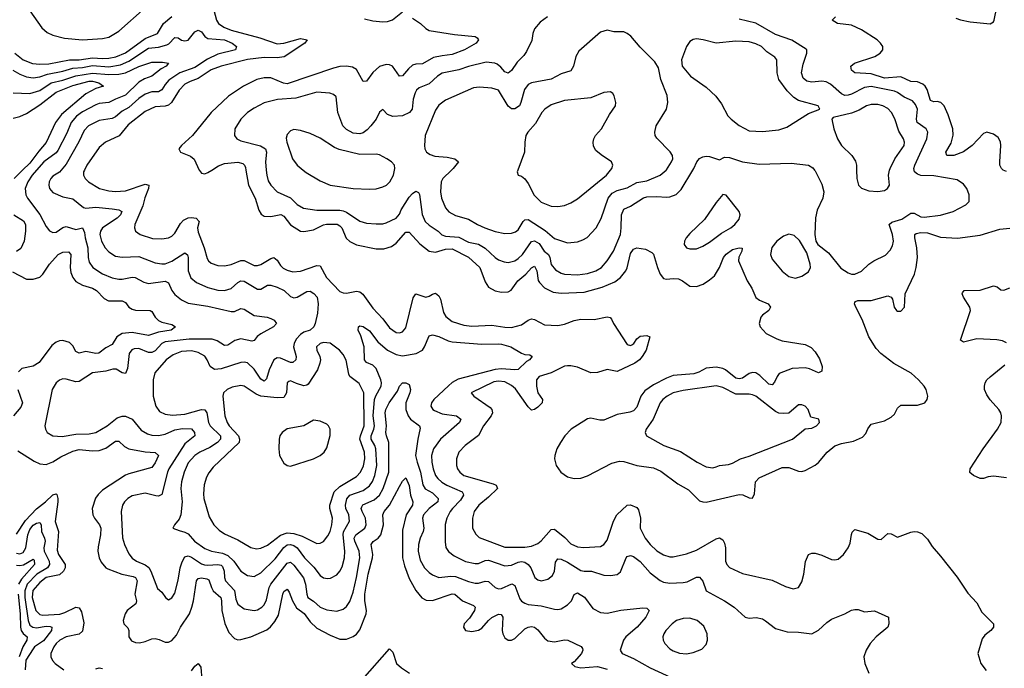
# Model space of a CAD drawing. Header units: inches. Extents: x 1834610 to 2027685, y 642842 to 774116.
# Tile 521 of 632: x 1972289 to 1978256, y 716980 to 720913. Entities that reach past the tile are written whole.
import ezdxf

# ---------------------------------------------------------------- set-up
doc = ezdxf.new("R2010")
doc.units = ezdxf.units.IN
doc.header["$MEASUREMENT"] = 0
doc.layers.add('B9771', color=7, linetype='Continuous')
doc.layers.add('B9772', color=7, linetype='Continuous')

msp = doc.modelspace()

# ---------------------------------------------------------------- linework, layer by layer
at = {"layer": 'B9771', "color": 5}
for points, elevation in [([(1972306.5, 720000), (1972254.9, 719950)], 320), ([(1972391.4, 720000), (1972364.8, 719970), (1972337.7, 719930), (1972321.9, 719890), (1972326.4, 719850), (1972335.8, 719830), (1972411.8, 719731.8), (1972450, 719658), (1972470, 719632.9), (1972490, 719622.4), (1972510, 719624.5), (1972550, 719653.4), (1972570, 719659), (1972630, 719640.5), (1972670.3, 719650), (1972682.5, 719622.6), (1972686, 719590), (1972701.3, 719530), (1972704, 719470), (1972710, 719443.1), (1972733, 719410), (1972790, 719371.5), (1972850, 719346.9), (1972890, 719339.8), (1972910, 719339.8), (1972970, 719351.9), (1972989, 719349), (1973040.6, 719320.6), (1973070, 719312.7), (1973170, 719328.2), (1973190, 719317.7), (1973211, 719271), (1973230, 719245.8), (1973270, 719213.4), (1973310, 719193.6), (1973430, 719175.3), (1973570, 719142.9), (1973590, 719144.4), (1973630, 719162), (1973650, 719157.1), (1973710, 719119.3), (1973788.9, 719108.9), (1973810, 719100.3), (1973830.5, 719090), (1973844.9, 719070), (1973828, 719050), (1973750, 719007.8), (1973728.9, 718991.1), (1973710, 718966.9), (1973696.8, 718963.2), (1973630, 718977.9), (1973593.3, 718966.7), (1973550, 718938.7), (1973530, 718936.8), (1973486.4, 718966.4), (1973456.1, 718976), (1973315.7, 718975.7), (1973170, 718958.7), (1973149.5, 718950), (1973110, 718905.6), (1973090, 718894.3), (1973070, 718895), (1973010, 718918.1), (1972982.5, 718917.4), (1972968.2, 718911.8), (1972952, 718888), (1972942, 718798), (1972930, 718767.3), (1972910, 718772.1), (1972874.1, 718794.1), (1972853.9, 718793.9), (1972810, 718781.6), (1972730, 718770.7), (1972650, 718718.8), (1972630, 718716.1), (1972570, 718734), (1972550, 718735.4), (1972530, 718727.8), (1972510.4, 718710), (1972485.7, 718670), (1972441.3, 718450), (1972444.4, 718430), (1972455.5, 718410), (1972489.2, 718389.2), (1972545.5, 718385.5), (1972630, 718399.4), (1972710, 718400.8), (1972749.5, 718410), (1972819.2, 718450), (1972880.4, 718499.6), (1972910, 718508.8), (1972930, 718508.1), (1972970, 718490.2), (1973024.4, 718424.4), (1973062.6, 718402.6), (1973090, 718393.5), (1973130, 718392.5), (1973170, 718398.7), (1973230, 718425.2), (1973274.8, 718434.8), (1973330, 718431.6), (1973348.2, 718410), (1973350.2, 718390), (1973290, 718340.2), (1973193.3, 718190), (1973184.4, 718170), (1973150, 718034.3), (1973130, 718024.6), (1973114.4, 718025.6), (1973050, 718041.8), (1972970, 718026.6), (1972944.6, 718010), (1972924.9, 717990), (1972912.8, 717970), (1972903.6, 717930), (1972911.1, 717771.1), (1972923.6, 717730), (1972950, 717674.9), (1972970, 717648.4), (1972997.3, 717630), (1973050, 717606.8), (1973070.9, 717590.9), (1973083.6, 717570), (1973123.6, 717463.6), (1973150, 717441.6), (1973173, 717410), (1973190, 717394.9), (1973210, 717406.7), (1973230, 717436.3), (1973250, 717514), (1973261.7, 717590), (1973273.3, 717626.6), (1973290, 717655.8), (1973310, 717661.6), (1973330, 717653.8), (1973390, 717614.5), (1973408.3, 717608.3), (1973430, 717605.1), (1973490, 717610.1), (1973510, 717604.6), (1973517.5, 717597.5), (1973528.8, 717570), (1973529.6, 717530), (1973535.4, 717510), (1973591.6, 717451.6), (1973598.6, 717398.6), (1973610, 717368.9), (1973650, 717340.2), (1973710, 717330.2), (1973730, 717334.7), (1973756.4, 717350), (1973770, 717364.4), (1973785.2, 717394.8), (1973801.4, 717470), (1973811.2, 717490), (1973910, 717617.9), (1973930, 717622.8), (1973950, 717605.7), (1974008.4, 717528.4), (1974021.2, 717490), (1974028.2, 717430), (1974036.2, 717410), (1974070, 717387.5), (1974110, 717351), (1974150, 717335.3), (1974210, 717326.5), (1974250, 717338.6), (1974270, 717353.8), (1974290, 717385.7), (1974310, 717442), (1974330.3, 717530), (1974350.7, 717650), (1974347.1, 717690), (1974321, 717750), (1974316.7, 717770), (1974326.6, 717790), (1974379.9, 717830), (1974388.7, 717850), (1974385.4, 717890), (1974365.1, 717930), (1974359.3, 717950), (1974361.6, 717958.4), (1974368.5, 717971.5), (1974437.6, 718002.4), (1974469.9, 718030.1), (1974491.5, 718070), (1974525.5, 718170), (1974526, 718350), (1974511.1, 718390), (1974508.8, 718408.8), (1974512.2, 718450), (1974504.8, 718530), (1974507.3, 718550), (1974527.7, 718590), (1974579.6, 718660.4), (1974590, 718690.6), (1974610, 718710.4), (1974630, 718710.5), (1974650, 718701), (1974657.6, 718670), (1974654.3, 718650), (1974629.4, 718590.6), (1974628.6, 718548.6), (1974643.3, 718510), (1974656.6, 718490), (1974712.8, 718450), (1974716.8, 718436.8), (1974701.2, 718370), (1974687.7, 718270), (1974697, 718230), (1974719.1, 718170), (1974732.9, 718092.9), (1974747.3, 718067.3), (1974790, 718043.9), (1974825.9, 718010), (1974823, 717990), (1974770, 717949.3), (1974736.6, 717910), (1974730.1, 717890), (1974737.8, 717830), (1974734.8, 717810), (1974715.3, 717770), (1974705.1, 717730), (1974703.9, 717690), (1974716.6, 717636.6), (1974742.5, 717590), (1974770, 717561.1), (1974790, 717546.2), (1974830, 717530.9), (1974902, 717538), (1974930, 717536.5), (1975010, 717505.4), (1975050, 717497), (1975070, 717496.6), (1975110, 717507.8), (1975130, 717505.6), (1975170, 717470.2), (1975190, 717462.7), (1975210, 717463.8), (1975271.5, 717491.5), (1975290, 717482.6), (1975320.8, 717400.8), (1975330, 717387.5), (1975350, 717374), (1975370, 717367.6), (1975450, 717359.8), (1975530, 717338), (1975550, 717336.5), (1975570, 717341.5), (1975610, 717365), (1975632.7, 717390), (1975650, 717428.2), (1975670, 717437.7), (1975711.8, 717411.8), (1975762.1, 717342.1), (1975810, 717317.6), (1975850, 717314.5), (1975932.2, 717332.2), (1976066.2, 717346.2), (1976090, 717344), (1976104, 717330), (1976083.6, 717290), (1976031.4, 717230), (1975963.2, 717170), (1975948.7, 717150), (1975927.4, 717090), (1975940.5, 717070), (1976010, 717040.2), (1976110, 716982.8), (1976330, 716881.8)], 340), ([(1972539.3, 720000), (1972530, 719988.8), (1972490, 719963.5), (1972477.3, 719950), (1972468.5, 719930), (1972466, 719910), (1972470.2, 719890), (1972490, 719864.9), (1972550, 719838.4), (1972610, 719827.2), (1972674.7, 719774.7), (1972690.2, 719770.2), (1972750, 719776.4), (1972850, 719766.5), (1972890, 719759.4), (1972907.4, 719750), (1972899.4, 719730), (1972879, 719710), (1972791.6, 719650), (1972778.6, 719630), (1972775.1, 719610), (1972784.1, 719570), (1972806.5, 719530), (1972830, 719504.9), (1972870, 719479.3), (1972910, 719472.2), (1973010, 719476.4), (1973110, 719439.3), (1973150, 719431.8), (1973170, 719432.7), (1973210, 719449.4), (1973290, 719499.1), (1973306.4, 719486.4), (1973310.1, 719470.1), (1973310.6, 719390.6), (1973327.1, 719347.1), (1973359.5, 719319.5), (1973430, 719288.1), (1973490, 719272.7), (1973531.1, 719271.1), (1973570, 719283.7), (1973610, 719319.8), (1973630, 719330.1), (1973650, 719327.2), (1973730, 719278.4), (1973750, 719279.2), (1973790, 719303.5), (1973810, 719303.2), (1973850, 719291.1), (1973890.9, 719270.9), (1973930, 719233.4), (1973950, 719226.7), (1973970.4, 719229.6), (1974030, 719265), (1974050, 719265.8), (1974072.6, 719252.6), (1974090.8, 719230), (1974097.2, 719190), (1974094.2, 719134.2), (1974080.4, 719070), (1974072.1, 719050), (1974049.2, 719030.8), (1974010, 719017.2), (1973990, 719004), (1973964.2, 718975.8), (1973951.5, 718950), (1973948.8, 718928.8), (1973963.7, 718870), (1973962.2, 718850), (1973945.3, 718834.7), (1973930, 718834.9), (1973870, 718861.2), (1973850, 718862.6), (1973830, 718850.8), (1973801.7, 718790), (1973784.5, 718735.6), (1973770, 718721.8), (1973750, 718733.8), (1973710, 718793.1), (1973670, 718831.2), (1973650, 718836.8), (1973630, 718835.2), (1973510, 718795.2), (1973470, 718792.2), (1973443, 718810), (1973425.5, 718850), (1973410, 718872.6), (1973370, 718895.5), (1973330, 718904.3), (1973270, 718901.7), (1973218.6, 718881.4), (1973176.3, 718850), (1973108.3, 718771.6), (1973097.8, 718730), (1973098.5, 718630), (1973114.6, 718570), (1973136.5, 718536.5), (1973170, 718520.2), (1973215.4, 718515.4), (1973290, 718521.5), (1973390, 718548.5), (1973410, 718547.6), (1973423, 718530), (1973433.1, 718470), (1973443.3, 718450), (1973505.4, 718390), (1973506.6, 718370), (1973487, 718350), (1973441.4, 718318.6), (1973380.2, 718290), (1973350, 718270.5), (1973310, 718226.4), (1973285.4, 718170), (1973269.5, 718110), (1973266.4, 718070), (1973273.3, 717990), (1973265, 717910), (1973255, 717884.9), (1973226.8, 717850), (1973218, 717830), (1973254.6, 717814.6), (1973290, 717806.2), (1973310, 717794.7), (1973348.7, 717750), (1973410, 717705.9), (1973450.5, 717690.5), (1973518.2, 717678.2), (1973550, 717664.4), (1973587.2, 717630), (1973630, 717569.3), (1973670, 717541.8), (1973710, 717536.8), (1973750, 717558), (1973836.3, 717643.7), (1973890, 717713.4), (1973910, 717728), (1973930, 717730.8), (1973950, 717724.9), (1973970.6, 717710), (1974015.1, 717650), (1974072.4, 717592.4), (1974110, 717542.2), (1974130, 717529.2), (1974154.9, 717525.1), (1974173.2, 717526.8), (1974210, 717546.7), (1974230, 717569), (1974244.2, 717595.8), (1974258.2, 717650), (1974259.6, 717690), (1974249.3, 717789.3), (1974251.7, 717808.3), (1974287.6, 717872.4), (1974283.1, 717910), (1974266.4, 717950), (1974263.1, 717970), (1974271.6, 718008.4), (1974290.6, 718030), (1974370, 718057.2), (1974410, 718087), (1974426.7, 718113.3), (1974441.6, 718150), (1974454, 718210), (1974447.3, 718310), (1974442.1, 718330), (1974418.3, 718370), (1974418.4, 718390), (1974435.6, 718430), (1974438.9, 718450), (1974431.4, 718510), (1974439.9, 718610), (1974446.9, 718633.1), (1974478.8, 718690), (1974481.3, 718710), (1974478, 718730), (1974450, 718797.5), (1974430, 718818.2), (1974390, 718834.6), (1974378.8, 718850), (1974377.1, 718930), (1974356.5, 718996.5), (1974340.4, 719030), (1974342.4, 719050), (1974350, 719055.6), (1974370, 719051.9), (1974410, 719026.8), (1974460.4, 718960.4), (1974518.2, 718910), (1974570, 718882.8), (1974610, 718873.9), (1974690.9, 718889.1), (1974730, 718909.3), (1974743.2, 718930), (1974770, 718996.4), (1974790, 719002.3), (1974830, 718991), (1974885.1, 718965.1), (1974910, 718959.5), (1975090, 718945.1), (1975187.9, 718947.9), (1975210, 718944.8), (1975264.9, 718930), (1975330, 718890.3), (1975350, 718882.6), (1975379.9, 718879.9), (1975395.5, 718870), (1975378.4, 718850), (1975360.5, 718839.5), (1975310, 718792.1), (1975290, 718789.2), (1975210, 718795.8), (1975170, 718792), (1974947.4, 718732.6), (1974910, 718712.1), (1974887, 718693), (1974798, 718610), (1974783.8, 718590), (1974780.7, 718570), (1974792.3, 718550), (1974803.1, 718543.1), (1974850, 718523.7), (1974937.1, 718510), (1974962.3, 718490), (1974954.7, 718470), (1974839.7, 718370), (1974797.1, 718310), (1974785, 718270), (1974786.7, 718230), (1974795.7, 718190), (1974809.6, 718150), (1974823, 718130), (1974847.7, 718107.7), (1974877.8, 718090), (1974971.5, 718050), (1974977.7, 718037.7), (1974979.1, 718030), (1974961.3, 717998.7), (1974912.2, 717950), (1974897.8, 717930), (1974877.4, 717890), (1974868.3, 717851.7), (1974867.1, 717747.1), (1974872.6, 717712.6), (1974887.4, 717687.4), (1974921.7, 717661.7), (1974990, 717626.7), (1975050, 717615.3), (1975070, 717616.1), (1975110, 717633.4), (1975130, 717635.3), (1975230, 717600.4), (1975270, 717606.2), (1975310, 717623.3), (1975330, 717626.9), (1975350, 717623.6), (1975370.4, 717610.4), (1975386.1, 717590), (1975411.6, 717531.6), (1975430, 717516.9), (1975450, 717511.3), (1975490, 717520.8), (1975517.7, 717542.3), (1975529.8, 717570), (1975536.1, 717623.9), (1975550, 717643.2), (1975570, 717641.3), (1975610, 717623.6), (1975690, 717573.4), (1975710, 717568.9), (1975754.8, 717570), (1975830, 717544.3), (1975870, 717542), (1975910, 717548), (1975930, 717564.9), (1975965.4, 717650), (1975970, 717657.1), (1975990, 717664.9), (1976010, 717657.3), (1976050, 717628.2), (1976110, 717559.8), (1976170, 717512.5), (1976190, 717502.3), (1976230, 717497.2), (1976310, 717499.4), (1976335, 717505), (1976390, 717532.7), (1976410, 717532), (1976429.3, 717509.3), (1976450.3, 717450), (1976560.7, 717390), (1976619.1, 717350), (1976686, 717290), (1976710, 717284.9), (1976752.1, 717287.9), (1976790, 717279.3), (1976810, 717268.4), (1976870, 717220.4), (1976941.4, 717201.4), (1977010, 717198.4), (1977090, 717188.2), (1977130, 717210.4), (1977181.6, 717258.4), (1977210, 717278.4), (1977289.7, 717310.3), (1977330, 717332.4), (1977350, 717337.1), (1977370, 717336.3), (1977410, 717322), (1977470, 717328.2), (1977554.8, 717290), (1977557.3, 717250), (1977550.5, 717230), (1977480.4, 717170), (1977444.4, 717130), (1977418.7, 717090), (1977406, 717050), (1977411.8, 717010), (1977436, 716950)], 360), ([(1972680.9, 720000), (1972676.3, 719990), (1972675.2, 719970), (1972684.7, 719950), (1972706.5, 719930), (1972772.4, 719890), (1972830, 719875), (1972870, 719870.8), (1972930, 719875.1), (1973050, 719915.3), (1973071.1, 719910), (1973068.6, 719890), (1973046.5, 719833.5), (1973035.1, 719784.9), (1972986.4, 719670), (1972984.4, 719650), (1972991.1, 719631.1), (1973018.4, 719610), (1973094.2, 719585.8), (1973150, 719583.2), (1973189.9, 719590.1), (1973210, 719599.7), (1973230, 719619.1), (1973262.5, 719677.5), (1973282.3, 719697.7), (1973310, 719711.6), (1973330, 719714.1), (1973357.6, 719710), (1973376.9, 719690), (1973366.8, 719650), (1973370, 719624.2), (1973406.2, 719530), (1973424.8, 719464.8), (1973433.6, 719450), (1973450, 719436.5), (1973490, 719421.4), (1973530, 719420.5), (1973570, 719429.4), (1973630, 719451.9), (1973650, 719451.9), (1973710, 719421.6), (1973730, 719421.6), (1973750, 719428), (1973810, 719464.3), (1973830, 719470.2), (1973850, 719455.2), (1973870, 719422.8), (1973886.2, 719406.2), (1973910, 719393.9), (1973944.6, 719384.6), (1973990, 719387.8), (1974090, 719422.8), (1974110, 719419.7), (1974147.9, 719350), (1974230, 719264.4), (1974250, 719255.8), (1974270, 719255.5), (1974330, 719266.5), (1974350, 719262.6), (1974368.4, 719248.4), (1974430, 719163.5), (1974490, 719098.9), (1974530, 719044.7), (1974570, 719016.9), (1974590, 719013.6), (1974610, 719020.9), (1974630, 719044.4), (1974674.5, 719225.5), (1974689.6, 719250), (1974750, 719231), (1974770, 719235.6), (1974790, 719249.1), (1974810, 719254.7), (1974830, 719239), (1974839.2, 719219.2), (1974858.2, 719138.2), (1974872.2, 719112.2), (1974910, 719082.8), (1974980.3, 719060.3), (1975030, 719055.2), (1975150, 719060.1), (1975230, 719048.6), (1975270, 719047.4), (1975330, 719062.1), (1975370, 719090.1), (1975390, 719098.9), (1975410, 719094.7), (1975470, 719062.6), (1975550, 719058.8), (1975590, 719066), (1975650, 719088.1), (1975690, 719097.4), (1975770, 719094.7), (1975850, 719111.7), (1975866.7, 719106.7), (1975876.5, 719096.5), (1975887, 719070), (1975970, 718943.1), (1975990, 718937), (1975998.9, 718941.1), (1976010.8, 718949.2), (1976030, 718977.4), (1976050, 718993.2), (1976090, 718997.4), (1976107.3, 718990), (1976084.9, 718910), (1976062.3, 718870), (1976045.4, 718850), (1976017.6, 718830), (1975910, 718779.2), (1975850, 718791.6), (1975790, 718772.9), (1975750, 718771.6), (1975670, 718805), (1975630, 718814.7), (1975610, 718814.6), (1975590, 718811.1), (1975510, 718771.7), (1975437.8, 718750), (1975421.7, 718730), (1975420.4, 718690), (1975430.1, 718650.1), (1975457.5, 718610), (1975454.7, 718590), (1975430, 718563), (1975410, 718549), (1975390, 718546), (1975370, 718566), (1975293.7, 718673.7), (1975270, 718695.4), (1975230, 718716), (1975190, 718721), (1975163.4, 718716.6), (1975024.9, 718650), (1975042, 718630), (1975140.5, 718560.5), (1975150.2, 718550), (1975154, 718530), (1975146.6, 718510), (1975099.3, 718450), (1975070, 718390.8), (1974988.2, 718331.8), (1974951.1, 718290), (1974935.9, 718250), (1974936.9, 718210), (1974942.9, 718190), (1974955.8, 718170), (1974981.1, 718150), (1975157.7, 718097.7), (1975176, 718090), (1975183.9, 718070), (1975130, 718017.4), (1975071, 717970), (1975043.7, 717930), (1975033.5, 717890), (1975033.8, 717830), (1975053.5, 717793.5), (1975073.8, 717773.9), (1975230, 717715.1), (1975350, 717713.8), (1975390, 717720.1), (1975430, 717737.4), (1975450, 717752.7), (1975510, 717821.8), (1975530, 717822.7), (1975592.8, 717772.8), (1975630, 717735.6), (1975670, 717716.8), (1975707.7, 717712.3), (1975810, 717719.2), (1975830, 717731.4), (1975850, 717757), (1975888, 717872), (1975908.5, 717910), (1975970, 717968.2), (1975990, 717971), (1976030, 717955.8), (1976040, 717940), (1976051, 717890), (1976049.4, 717830), (1976079.4, 717770), (1976110, 717731), (1976150, 717691.9), (1976190, 717667.8), (1976230, 717656.8), (1976250, 717656.8), (1976330, 717674.3), (1976390, 717695.9), (1976510, 717765.8), (1976530, 717771.1), (1976550, 717759.5), (1976559.6, 717739.6), (1976565.9, 717710), (1976566.5, 717630), (1976574, 717610), (1976591.6, 717591.6), (1976670, 717555.2), (1976850, 717514.5), (1976930, 717476.1), (1976977.2, 717462.7), (1977010, 717470.4), (1977030, 717504.9), (1977041.1, 717550), (1977051.9, 717628.1), (1977070, 717670.5), (1977090, 717678.4), (1977110, 717677.6), (1977150, 717666.3), (1977210, 717640.2), (1977230, 717637.4), (1977250, 717642.6), (1977282.4, 717670), (1977311.1, 717710), (1977321.8, 717738.2), (1977330, 717791), (1977335.1, 717804.9), (1977350, 717821.6), (1977430, 717798.9), (1977490, 717763.7), (1977510, 717761.3), (1977550, 717798.4), (1977570, 717794.4), (1977610, 717774.9), (1977690, 717806), (1977710, 717810.5), (1977730, 717808.2), (1977756.5, 717796.5), (1977790, 717762.8), (1977818.3, 717718.3), (1977870, 717660.7), (1977970, 717533), (1978035.6, 717435.6), (1978090, 717377.3), (1978120.8, 717320.8), (1978190.6, 717250), (1978190.4, 717230), (1978174.4, 717210), (1978138.6, 717181.4), (1978122.2, 717157.8), (1978095.5, 717070), (1978114.4, 717010), (1978147.1, 716967.1)], 380), ([(1973377.6, 720000), (1973378.3, 719998.3), (1973390, 719983.1), (1973410, 719979), (1973430, 719985.8), (1973452.6, 720000)], 420), ([(1973660, 720000), (1973676.4, 719910), (1973716.4, 719830), (1973737.9, 719757.9), (1973752.8, 719732.8), (1973770, 719721.1), (1973810, 719718.9), (1973871, 719731), (1973890, 719720.6), (1973930, 719669.5), (1973990, 719630.8), (1974010, 719627.5), (1974070, 719638.8), (1974130, 719668), (1974147.7, 719672.3), (1974212.4, 719672.4), (1974230, 719663.5), (1974241.2, 719650), (1974268.5, 719588.5), (1974290, 719567.2), (1974330, 719548.1), (1974450, 719524.1), (1974496.3, 719523.7), (1974542, 719538), (1974570, 719557.8), (1974630, 719624.1), (1974650, 719624.2), (1974714.6, 719554.6), (1974770, 719510.1), (1974810, 719503.6), (1974870, 719521.9), (1974910, 719523.3), (1975010, 719472.3), (1975078.3, 719410), (1975110, 719322.4), (1975130, 719291.6), (1975170, 719269.3), (1975210, 719259.8), (1975250, 719262), (1975266.8, 719273.2), (1975308.5, 719330), (1975356.4, 719370), (1975390, 719407.7), (1975410, 719417.7), (1975423.5, 719390), (1975432.1, 719332.1), (1975439.6, 719319.6), (1975470, 719287.8), (1975521.6, 719261.6), (1975570, 719255), (1975710, 719261.1), (1975819.7, 719290), (1975896.9, 719323.1), (1975930, 719348.6), (1975961.6, 719390), (1975970, 719409), (1975990, 719494.2), (1976010, 719521), (1976030, 719528.7), (1976081.8, 719521.8), (1976120.8, 719500.8), (1976130.2, 719490.2), (1976153.6, 719410), (1976170.1, 719370.1), (1976190, 719343.1), (1976210, 719338.6), (1976250, 719344), (1976281.9, 719341.9), (1976306, 719330), (1976350, 719297.2), (1976390, 719294.3), (1976430.4, 719309.6), (1976470, 719334.7), (1976499.5, 719360.5), (1976529.9, 719410), (1976554.1, 719470), (1976570, 719491), (1976610, 719519), (1976650.2, 719530.2), (1976666.8, 719526.8), (1976665.7, 719510), (1976647.5, 719472.5), (1976646.4, 719450), (1976697.1, 719330), (1976725.5, 719285.5), (1976750, 719228.9), (1976772.2, 719212.2), (1976824.9, 719190), (1976839, 719170), (1976830, 719149.7), (1976790, 719121.5), (1976781.5, 719110), (1976770.3, 719070.3), (1976775.8, 719050), (1976814, 719010), (1976877.7, 718977.7), (1976910, 718965.5), (1977050, 718942.4), (1977085.7, 718925.7), (1977110, 718899.5), (1977135.8, 718855.8), (1977151.8, 718810), (1977150, 718782), (1977130, 718772.4), (1977076.2, 718796.2), (1977050, 718801.4), (1976970, 718797.6), (1976892.8, 718767.2), (1976879.3, 718750), (1976864.6, 718715.4), (1976850, 718699.8), (1976830, 718703.5), (1976775.7, 718755.7), (1976750, 718771.6), (1976730, 718773.4), (1976710, 718767.3), (1976670, 718740.2), (1976650, 718734.4), (1976630, 718739.4), (1976566.8, 718790), (1976550, 718798.4), (1976510, 718806.6), (1976450, 718799.9), (1976404.5, 718775.5), (1976374.2, 718765.8), (1976250, 718754.9), (1976210, 718739.6), (1976130, 718698.5), (1976078.2, 718661.8), (1976053.3, 718630), (1976030, 718563.1), (1976010, 718541.7), (1975987.5, 718532.5), (1975910, 718518.7), (1975830, 718484.7), (1975804.1, 718484.1), (1975750, 718496.4), (1975730, 718491.8), (1975630.3, 718430), (1975593.4, 718390), (1975566, 718350), (1975544.9, 718310), (1975532, 718270), (1975530.3, 718250), (1975541.1, 718210), (1975568.5, 718170), (1975610, 718141.7), (1975650, 718131.5), (1975690, 718133.8), (1975730, 718146.9), (1975876.9, 718223.1), (1975924.3, 718235.7), (1975950, 718234.1), (1976030, 718208.8), (1976130, 718195.3), (1976175.4, 718175.4), (1976277.9, 718097.9), (1976342.7, 718062.7), (1976410, 717996.2), (1976430, 717988.5), (1976450, 717987.3), (1976650, 718033.4), (1976671.9, 718031.9), (1976710, 718013.7), (1976730, 718010.7), (1976741.7, 718038.3), (1976748.2, 718110), (1976770, 718135.6), (1976910, 718197.6), (1976950, 718197.7), (1977010, 718174.6), (1977030, 718173.7), (1977050, 718179.5), (1977110, 718211.8), (1977130, 718227.6), (1977183.1, 718290), (1977230, 718328.7), (1977270, 718343.7), (1977342.9, 718357.1), (1977397.7, 718382.3), (1977416.9, 718403.1), (1977430, 718433), (1977450, 718459.5), (1977530, 718481.1), (1977570, 718503.1), (1977590, 718521.3), (1977610, 718558), (1977630, 718576.4), (1977730, 718574.9), (1977774, 718590), (1977789.2, 718610), (1977792.3, 718630), (1977783.6, 718670), (1977771.3, 718690), (1977737.2, 718730), (1977692.5, 718770), (1977587.8, 718827.8), (1977509, 718889), (1977479.9, 718919.9), (1977435.9, 718990), (1977395, 719095), (1977355.7, 719170), (1977348.1, 719190), (1977350, 719197.3), (1977355.1, 719204.9), (1977369, 719210), (1977449.1, 719210.9), (1977550, 719238), (1977570, 719230.4), (1977578.3, 719218.3), (1977588.8, 719168.8), (1977602.8, 719150), (1977610, 719144.9), (1977630, 719145.5), (1977651.6, 719170), (1977656.4, 719250), (1977711.8, 719370), (1977723.2, 719410), (1977730.5, 719470), (1977725.4, 719530), (1977713.9, 719590), (1977715, 719610), (1977723, 719617), (1977750, 719622.9), (1977790, 719621), (1977870, 719594.8), (1977972.7, 719587.3), (1978110, 719606.3), (1978230, 719642.3), (1978290, 719648.4)], 420), ([(1973783.5, 720000), (1973785.9, 719970), (1973795.8, 719935.8), (1973811.2, 719910), (1973850, 719868.3), (1973930, 719833.5), (1973970, 719791.9), (1974009.6, 719769.6), (1974090, 719757.9), (1974230, 719758.2), (1974250, 719754.1), (1974270, 719745.2), (1974350, 719690.2), (1974390, 719679), (1974450, 719674.5), (1974490, 719675.6), (1974510, 719681.1), (1974570, 719709.3), (1974590, 719734), (1974600.8, 719759.2), (1974650, 719837.2), (1974670, 719859.7), (1974690, 719874), (1974705.8, 719865.8), (1974712.7, 719852.7), (1974729.2, 719730.8), (1974747.1, 719690), (1974770, 719666), (1974824.4, 719630), (1974847.5, 719607.5), (1974870, 719600.2), (1974950, 719594.4), (1975010, 719564.2), (1975070, 719551.6), (1975110, 719527.6), (1975170, 719470.2), (1975190, 719457.7), (1975224.9, 719444.9), (1975250, 719441.4), (1975290, 719451), (1975310, 719464), (1975336.7, 719490), (1975390, 719568.1), (1975410, 719571.9), (1975436.4, 719556.4), (1975468.1, 719510), (1975493.4, 719490), (1975502.5, 719470), (1975509.2, 719429.2), (1975536.7, 719396.7), (1975570, 719376), (1975590, 719369.4), (1975670, 719365.3), (1975730, 719374.3), (1975781.3, 719390), (1975815.1, 719410), (1975850, 719450.3), (1975886.9, 719510), (1975929.8, 719609.8), (1975935, 719650), (1975935.8, 719730), (1975950, 719763.9), (1975990, 719782), (1976070, 719833.6), (1976090, 719838.8), (1976150, 719840.4), (1976210, 719835.7), (1976230, 719837.7), (1976267.2, 719852.8), (1976297.5, 719882.5), (1976367.9, 720000)], 440), ([(1974007.3, 720000), (1974025.3, 719985.3), (1974110, 719936.5), (1974171.3, 719910), (1974310, 719888.9), (1974410, 719884.2), (1974450, 719887.4), (1974490, 719898.9), (1974511.6, 719910), (1974532.6, 719930), (1974553.7, 719970), (1974561.1, 720000)], 460), ([(1974905.8, 720000), (1974854.4, 719950), (1974842.9, 719930), (1974839.8, 719870), (1974845.9, 719830), (1974870, 719772), (1974890, 719748.3), (1974930, 719725.9), (1975010, 719704), (1975064.2, 719670), (1975108.4, 719650), (1975170, 719627.8), (1975230, 719616), (1975270, 719617.7), (1975293.7, 719626.3), (1975310, 719639.6), (1975340.7, 719690), (1975350, 719698.6), (1975370, 719701.7), (1975474.2, 719634.2), (1975530, 719585.5), (1975610, 719560.2), (1975670, 719566.7), (1975702.2, 719577.8), (1975727.4, 719592.6), (1975783.5, 719650), (1975812.8, 719707.2), (1975855.8, 719830), (1975878.8, 719861.3), (1975910, 719877.8), (1975970, 719892.8), (1976030, 719926.1), (1976090, 719935), (1976169.9, 719970.1), (1976207.5, 720000)], 460), ([(1975308.1, 720000), (1975304.4, 719990), (1975310.5, 719970.5), (1975330, 719964.4), (1975350, 719948.2), (1975370, 719920.4), (1975407.9, 719847.9), (1975450, 719807.2), (1975510, 719781.3), (1975550, 719779.6), (1975590, 719786.5), (1975630, 719801.5), (1975670, 719826.5), (1975844.7, 719970), (1975870.2, 720000)], 480), ([(1977106.9, 720000), (1977110, 719996), (1977150, 719916), (1977161.7, 719870), (1977156.1, 719830), (1977122.4, 719757.6), (1977112.2, 719712.2), (1977107.3, 719610), (1977114.8, 719570), (1977126, 719550), (1977190, 719499.3), (1977266.2, 719406.2), (1977310, 719378.5), (1977330, 719370.3), (1977350, 719369.2), (1977390, 719388.9), (1977435.4, 719430), (1977465.1, 719450), (1977535.4, 719484.6), (1977565.4, 719514.6), (1977578.5, 719541.5), (1977584.9, 719570), (1977579.6, 719610), (1977557.8, 719670), (1977574, 719686), (1977635.9, 719704.1), (1977690, 719739.4), (1977710, 719739), (1977750, 719718.4), (1977770, 719716.1), (1977870, 719728.3), (1977946, 719750), (1978022.7, 719790), (1978043.7, 719810), (1978044.5, 719850), (1978029.6, 719889.6), (1978010, 719916), (1977970, 719941.6), (1977830, 719966.1), (1977750, 719968.1), (1977730, 719975.9), (1977712, 719990), (1977710.5, 720000)], 440), ([(1977361.1, 720000), (1977362.4, 719950), (1977372.7, 719910), (1977391.6, 719891.6), (1977435.8, 719875.8), (1977490, 719870.3), (1977530, 719877.1), (1977549.3, 719890), (1977560.7, 719910), (1977554.2, 719970), (1977561.5, 720000)], 460), ([(1978270, 719992), (1978250, 719999.8), (1978249.8, 720000)], 420), ([(1972253.8, 719730), (1972312.8, 719692.8), (1972323.1, 719670), (1972323.8, 719630), (1972316.6, 719570), (1972295, 719524.9), (1972270, 719506.6)], 320), ([(1972244.9, 719384.9), (1972330, 719339.6), (1972370, 719339.1), (1972410, 719352.4), (1972430, 719369.1), (1972469.2, 719430), (1972522.5, 719490), (1972550, 719502.6), (1972585.1, 719505.1), (1972599.2, 719490), (1972594.7, 719410), (1972599.6, 719379.6), (1972610.1, 719350.1), (1972630, 719325.4), (1972670, 719303.7), (1972730, 719285.6), (1972753.5, 719270), (1972801.5, 719221.5), (1972827.5, 719207.5), (1972910, 719208.4), (1972930, 719198.3), (1972950.1, 719170.1), (1972970, 719157.7), (1972991.6, 719151.6), (1973079.1, 719150), (1973090, 719143.1), (1973110.3, 719110), (1973130, 719088.5), (1973150, 719078.7), (1973210, 719064.4), (1973233.4, 719050), (1973207.7, 719030), (1973130, 719017.2), (1973070, 718997.8), (1972970, 719016.7), (1972910, 719009.1), (1972878.6, 718990), (1972850, 718943.5), (1972810, 718922.8), (1972769.4, 718890.6), (1972750, 718889.3), (1972690, 718900.4), (1972650, 718890.6), (1972630, 718900.7), (1972610, 718934.5), (1972590, 718954.9), (1972550, 718966.8), (1972530, 718965.7), (1972510, 718958.2), (1972482.7, 718937.3), (1972406.6, 718833.4), (1972370, 718812.7), (1972302.3, 718797.7), (1972282, 718778)], 320), ([(1978270, 718953.7), (1978245.8, 718965.8), (1978211.6, 718971.6), (1978090, 718978.7), (1978010, 718956.9), (1977990, 718969), (1978050.6, 719150), (1978047.9, 719170), (1978009.8, 719230), (1978001, 719250), (1978002.8, 719257.2), (1978014, 719270), (1978110, 719272.9), (1978190, 719298.6), (1978213.4, 719293.4), (1978235.8, 719275.8), (1978252.8, 719272.8), (1978290, 719287.9)], 380), ([(1978270, 718135.1), (1978190, 718146), (1978158.4, 718141.6), (1978130, 718131.2), (1978110, 718131.2), (1978069.5, 718150), (1978047.6, 718167.6), (1978049.7, 718190), (1978129, 718310), (1978216.2, 718430), (1978236.5, 718470), (1978240.2, 718510), (1978235.3, 718530), (1978223.5, 718550), (1978170, 718607.1), (1978150, 718637.6), (1978137.1, 718670), (1978135.7, 718690), (1978140.6, 718710), (1978151.1, 718728.9), (1978170, 718748), (1978260.6, 718819.4)], 380), ([(1972278.3, 718670), (1972305.1, 718590), (1972296.6, 718563.4), (1972251.9, 718510)], 320), ([(1972278.4, 718298.4), (1972376.5, 718236.5), (1972410, 718220.6), (1972450, 718215.8), (1972490, 718232), (1972537.5, 718262.5), (1972610, 718297.6), (1972650, 718306.3), (1972730, 718299.3), (1972770, 718301.2), (1972810, 718314.4), (1972870, 718357.9), (1972890, 718358.2), (1972924.8, 718324.8), (1972950, 718311.6), (1973050, 718292.1), (1973109.3, 718289.3), (1973131, 718271), (1973110, 718226.3), (1973090, 718196.8), (1972950, 718159.9), (1972930, 718150.9), (1972790, 718059.6), (1972765.2, 718034.8), (1972749.2, 718010.8), (1972728.8, 717950), (1972732.7, 717910), (1972742.1, 717890), (1972772.6, 717850), (1972780.1, 717830), (1972779.3, 717790), (1972764.2, 717715.8), (1972763.2, 717690), (1972770.8, 717650.8), (1972783.3, 717623.3), (1972810, 717590.2), (1972823, 717583), (1972908.7, 717550), (1972977.6, 717537.6), (1972991.7, 717530), (1973000.4, 717510), (1972986.3, 717430), (1972997.4, 717390), (1972993.1, 717370), (1972940.7, 717330), (1972927.3, 717310), (1972916.9, 717270), (1972920.3, 717250), (1972944.6, 717224.6), (1972950.2, 717210), (1972951.3, 717170), (1972965.7, 717145.7), (1972990, 717136.5), (1973015.2, 717135.2), (1973050, 717141.7), (1973090, 717158.5), (1973110, 717160.1), (1973134.7, 717154.7), (1973170, 717138.2), (1973190, 717138.2), (1973210, 717148.3), (1973238.8, 717181.1), (1973264, 717230), (1973317.4, 717310), (1973332.8, 717350), (1973341.8, 717390), (1973360.6, 717510), (1973370, 717525.2), (1973390, 717529.4), (1973423.3, 717523.4), (1973435.5, 717515.5), (1973450.6, 717470), (1973462, 717450), (1973507.1, 717410), (1973512.1, 717390), (1973514.1, 717330), (1973531.8, 717251.8), (1973557.1, 717197.1), (1973590, 717160.2), (1973610, 717153.5), (1973630, 717153.9), (1973690, 717170.7), (1973786.3, 717213.7), (1973809, 717231), (1973835.3, 717264.7), (1973856.9, 717303.1), (1973882.8, 717430), (1973890, 717445.2), (1973910, 717458.9), (1973922.3, 717442.3), (1973942.1, 717390), (1973966.5, 717346.5), (1974013, 717313), (1974050, 717261.3), (1974090, 717223.7), (1974170, 717180.2), (1974230, 717157.2), (1974270, 717156.9), (1974310, 717172.9), (1974330, 717187.6), (1974350, 717212.4), (1974388.9, 717310), (1974391.3, 717330), (1974381.2, 717390), (1974381.4, 717430), (1974400.3, 717550), (1974427.7, 717650), (1974429.9, 717670), (1974419.2, 717730), (1974431.7, 717748.3), (1974462.5, 717770), (1974476.9, 717790), (1974493.6, 717850), (1974489.1, 717910), (1974497.8, 717930), (1974530.3, 717969.7), (1974590, 718082.3), (1974610, 718114.9), (1974630, 718135.5), (1974649.3, 718089.3), (1974657.1, 718030), (1974672.3, 717990), (1974668.7, 717970), (1974631.6, 717910), (1974610, 717817), (1974609.7, 717649.7), (1974620.8, 717600.8), (1974650, 717523.6), (1974690, 717451.6), (1974727, 717407), (1974752.5, 717392.5), (1974790, 717390.9), (1974910, 717431.9), (1974926, 717430), (1974972.6, 717390), (1975040, 717360), (1975050.2, 717350), (1975046.2, 717330), (1975015.8, 717284.2), (1974983.7, 717250), (1974978.4, 717230), (1974991.3, 717210), (1975030, 717203.1), (1975070, 717210.3), (1975090, 717222.6), (1975129.8, 717270), (1975150, 717287.2), (1975190, 717307.6), (1975206.7, 717306.7), (1975216.1, 717290), (1975212.5, 717210), (1975216.6, 717190), (1975230, 717165.2), (1975250, 717151.4), (1975270, 717150.2), (1975290, 717160.2), (1975350, 717218.6), (1975370, 717229.1), (1975390, 717233), (1975410, 717228.9), (1975430, 717213.1), (1975470, 717162), (1975490, 717146.5), (1975530, 717141.2), (1975590, 717153.1), (1975611.6, 717151.5), (1975692.7, 717112.7), (1975699.9, 717099.9), (1975702, 717090), (1975693.2, 717070), (1975650, 717019.6), (1975634, 717010), (1975653.4, 716990), (1975690, 716983.1), (1975790, 716991), (1975850, 716974.8)], 320), ([(1972270, 717794.2), (1972324.3, 717875.7), (1972390, 717946.7), (1972445.8, 717990), (1972490, 718031.5), (1972510, 718038), (1972514.7, 718034.7), (1972520.8, 718010), (1972519.4, 717990), (1972503.1, 717870), (1972524.6, 717810), (1972515.4, 717695.4), (1972525, 717670), (1972564.2, 717610), (1972565, 717590), (1972554.9, 717570), (1972530, 717546.5), (1972450, 717530.2), (1972410, 717499.4), (1972368.9, 717451.1), (1972364.7, 717410), (1972386.8, 717330), (1972410, 717306.8), (1972430, 717301.7), (1972531.3, 717308.7), (1972561.9, 717318.1), (1972630, 717350.6), (1972650, 717346), (1972663.1, 717323.1), (1972676.7, 717256.7), (1972670, 717206.2), (1972650, 717187.2), (1972570.3, 717170), (1972532.7, 717150), (1972510.1, 717130), (1972496.1, 717110), (1972478.3, 717070), (1972477.4, 717050), (1972487.5, 717027.5), (1972503.2, 717010), (1972555.8, 716970)], 280), ([(1972270, 717677.5), (1972290, 717673.3), (1972310, 717682.6), (1972325.4, 717710), (1972337.7, 717790), (1972350, 717821.5), (1972370, 717847.5), (1972390, 717860.6), (1972410, 717863.5), (1972419.8, 717850), (1972420.6, 717810), (1972439.6, 717770), (1972443.6, 717750), (1972435.4, 717710), (1972436.9, 717690), (1972466.7, 717630), (1972470.5, 717610), (1972457.2, 717590), (1972392.8, 717550), (1972334.6, 717490), (1972320.8, 717450), (1972320.8, 717410), (1972340.4, 717270), (1972350, 717242.3), (1972369.1, 717229.1), (1972390, 717225.7), (1972450, 717235.3), (1972473.8, 717233.8), (1972482.8, 717230), (1972482.1, 717210), (1972432.9, 717147.1), (1972379.3, 717110), (1972370, 717098.6), (1972326.6, 717030), (1972322.1, 716970)], 260), ([(1972270, 717605.8), (1972290, 717602.8), (1972312.1, 717607.9), (1972370, 717642.6), (1972375.7, 717635.7), (1972377.8, 717610), (1972299, 717521), (1972282, 717490)], 240), ([(1972278.7, 717430), (1972291.8, 717310), (1972294, 717230), (1972298.3, 717210), (1972310, 717190.1), (1972334.4, 717170), (1972332.9, 717150), (1972308.8, 717111.1), (1972286.5, 717050)], 240), ([(1974367.3, 716912.7), (1974530, 717097.3), (1974550, 717078), (1974573, 717010), (1974602, 716982), (1974650.5, 716950)], 280), ([(1973330, 716965.4), (1973350, 716993.2), (1973370, 717010.2), (1973386.6, 716986.6), (1973393.1, 716910)], 280), ([(1972750, 716977.7), (1972770, 716983), (1972790, 716979)], 280)]:
    msp.add_lwpolyline(points, dxfattribs=dict(at, elevation=elevation))
for points, elevation in [([(1976550, 719853.2), (1976510, 719803.5), (1976439.6, 719700.4), (1976350, 719615.8), (1976328.3, 719590), (1976317.6, 719570), (1976316.5, 719550), (1976330, 719530.4), (1976350, 719523.2), (1976390, 719523.2), (1976430, 719540.2), (1976470, 719564.1), (1976541.9, 719618.1), (1976599.7, 719650), (1976623.9, 719670), (1976650, 719703.8), (1976656, 719730), (1976649.7, 719750), (1976570, 719849.4)], 440), ([(1976950, 719613.3), (1976918.8, 719601.2), (1976878.5, 719570), (1976848.4, 719531.6), (1976839.7, 719490), (1976850, 719460.4), (1976910, 719388.4), (1976950, 719356.4), (1976990, 719346.4), (1977030, 719358.4), (1977070, 719384.4), (1977081.4, 719410), (1977080.7, 719430), (1977058.9, 719498.9), (1977014.2, 719574.2), (1976983.5, 719603.5)], 440), ([(1974130, 718955), (1974110, 718949.8), (1974087.9, 718930), (1974089.2, 718910), (1974108.6, 718870), (1974111.7, 718850), (1974108.8, 718830), (1974093, 718790), (1974037.3, 718702.7), (1974030, 718696.5), (1974010, 718693.1), (1973965.9, 718706), (1973930, 718722.7), (1973920.6, 718719.4), (1973909.5, 718710.5), (1973905.1, 718650), (1973890, 718622.7), (1973850, 718619), (1973750.2, 718630.2), (1973722.3, 718642.3), (1973650, 718690.6), (1973630, 718695.7), (1973576, 718684), (1973546, 718670), (1973524.9, 718650), (1973519.6, 718630), (1973532.7, 718510), (1973547.1, 718470), (1973559.2, 718450), (1973615.4, 718390), (1973621.8, 718370), (1973618.5, 718350), (1973460.9, 718199.1), (1973434.4, 718165.6), (1973420.4, 718139.6), (1973406.9, 718093.1), (1973402, 718038), (1973405, 718010), (1973437.7, 717897.7), (1973465.5, 717850), (1973498.3, 717818.4), (1973530, 717796.3), (1973610, 717758.9), (1973690, 717712.3), (1973724.6, 717704.6), (1973750, 717707.5), (1973790, 717726), (1973870, 717787.8), (1973910, 717802), (1973950, 717797.6), (1974000.5, 717780.5), (1974090, 717737.1), (1974110, 717739.2), (1974130.5, 717749.5), (1974157.1, 717782.9), (1974170, 717810.4), (1974180.8, 717850), (1974184.9, 717890), (1974169.4, 717950), (1974169.4, 717970), (1974195.4, 718050), (1974230, 718082.8), (1974330, 718142.6), (1974354, 718170), (1974372.4, 718207.6), (1974380.1, 718250), (1974379.2, 718290), (1974350.6, 718370), (1974353.9, 718390), (1974376.7, 718450), (1974375.2, 718650), (1974346, 718706), (1974290.6, 718750), (1974283.2, 718763.2), (1974267.7, 718847.7), (1974250, 718882), (1974226.9, 718910), (1974170, 718950.9)], 380), ([(1976510, 718692.3), (1976310, 718664.4), (1976250.1, 718649.9), (1976212.6, 718630), (1976187.5, 718610), (1976171.1, 718590), (1976129.1, 718490.9), (1976086.3, 718430), (1976079.5, 718410), (1976088, 718390), (1976193, 718330), (1976293.9, 718293.9), (1976394.9, 718230), (1976450, 718202.3), (1976490, 718196.5), (1976510, 718202.4), (1976529.8, 718210.2), (1976584.2, 718215.8), (1976610, 718224.2), (1976658.4, 718250), (1976710, 718266), (1976972, 718370), (1977050, 718432), (1977090, 718436), (1977117.2, 718450), (1977137, 718470), (1977132, 718490), (1977083.2, 718503.2), (1977067, 718550), (1977050, 718569.4), (1977030, 718577), (1977010, 718577), (1976950, 718527.8), (1976915.6, 718524.4), (1976890, 718527.8), (1976870, 718536.2), (1976750, 718630.6), (1976730, 718639.1), (1976710, 718641.3), (1976630, 718642.9), (1976550, 718681.7)], 440), ([(1974070, 718484.4), (1974010, 718450.5), (1973910, 718431.6), (1973880.3, 718410), (1973866, 718390), (1973860.9, 718370), (1973859, 718310), (1973864.4, 718270), (1973890, 718224), (1973910, 718210.5), (1973930, 718206), (1974070, 718250.2), (1974109.6, 718270), (1974134.5, 718290), (1974150, 718316.3), (1974171.6, 718391.6), (1974169.8, 718430), (1974160.4, 718450), (1974150, 718460.4), (1974110, 718477.6)], 420), ([(1976350, 717284.8), (1976310, 717282.7), (1976270, 717269.7), (1976244.2, 717250), (1976205.7, 717210), (1976192, 717190), (1976187.2, 717170), (1976188.8, 717150), (1976198.7, 717130), (1976230, 717098), (1976250, 717085.2), (1976287.7, 717072.3), (1976330, 717067.9), (1976370, 717074.9), (1976423.5, 717096.5), (1976450, 717124.9), (1976457.7, 717150), (1976456, 717190), (1976435.8, 717235.8), (1976395.1, 717270)], 360)]:
    msp.add_lwpolyline(points, close=True, dxfattribs=dict(at, elevation=elevation))
at = {"layer": 'B9772', "color": 5}
for points, elevation in [([(1972350, 720967.2), (1972423, 720863), (1972455.3, 720835.3), (1972490, 720818.2), (1972560.4, 720800.4), (1972670, 720790.1), (1972790, 720798.2), (1972830, 720806.9), (1972890, 720843.1), (1973050, 720985)], 420), ([(1973464.8, 720970), (1973481.9, 720910), (1973493.4, 720890), (1973526.5, 720866.5), (1973570.1, 720850.1), (1973743.6, 720803.6), (1973850, 720766.3), (1973890, 720770.1), (1973990, 720798.4), (1974030.6, 720790), (1974017, 720770), (1973892.8, 720687.2), (1973850, 720681.5), (1973770, 720683.2), (1973669.4, 720670.6), (1973510, 720631.8), (1973450, 720607.9), (1973370, 720556.6), (1973321.4, 720538.6), (1973290, 720521.3), (1973254.8, 720485.2), (1973208.4, 720411.6), (1973190, 720393.5), (1973170, 720388.4), (1973110, 720385.2), (1973050, 720356.7), (1972945.8, 720274.3), (1972891, 720209), (1972808.9, 720171.1), (1972770, 720138), (1972694.8, 720030), (1972680.9, 720000)], 380), ([(1974378.6, 720918.6), (1974430, 720905.5), (1974490, 720899.7), (1974517.9, 720902.1), (1974547.8, 720912.2), (1974610, 720959.7)], 420), ([(1977962.7, 720922.7), (1977990, 720912.4), (1978050, 720900.2), (1978171.4, 720888.6), (1978190, 720900.7), (1978195.6, 720910), (1978211, 720989)], 420), ([(1972260.1, 720710), (1972309.8, 720669.8), (1972366.4, 720646.4), (1972410, 720642.2), (1972465.9, 720645.9), (1972590, 720668.4), (1972650, 720669.3), (1972730, 720681.5), (1972790, 720676.5), (1972830, 720678.7), (1972871.7, 720688.3), (1972930, 720711.7), (1973050, 720798.6), (1973124.2, 720830), (1973160.1, 720890), (1973210, 720931.5)], 380), ([(1974670, 720921.7), (1974717.3, 720890), (1974750, 720859.2), (1974770, 720847.6), (1974923.6, 720823.6), (1975050.2, 720810.2), (1975062.5, 720802.5), (1975070.6, 720790), (1975054.9, 720770), (1974984.4, 720730), (1974910, 720701.6), (1974850, 720694.6), (1974797.4, 720682.6), (1974730, 720645.4), (1974690, 720643.1), (1974670, 720636.9), (1974644.6, 720615.4), (1974610, 720571.6), (1974590, 720570.7), (1974547.8, 720630), (1974530, 720639.6), (1974510, 720641.2), (1974470, 720629.3), (1974430, 720593.1), (1974390, 720540.4), (1974370, 720537.4), (1974329.9, 720609.9), (1974305.2, 720625.2), (1974270, 720631.8), (1974230, 720629.3), (1974190, 720619.3), (1973910, 720524.8), (1973886.9, 720526.9), (1973810, 720560.5), (1973770, 720560.2), (1973727, 720550), (1973646, 720510), (1973555.2, 720450), (1973449.1, 720350.9), (1973335.5, 720210), (1973268.9, 720150), (1973253.7, 720130), (1973263.8, 720110), (1973324.8, 720084.8), (1973347, 720067), (1973377.6, 720000)], 420), ([(1975488, 720930), (1975443, 720897), (1975410, 720858.3), (1975399, 720830), (1975392.9, 720787.1), (1975360.5, 720719.5), (1975344.2, 720695.8), (1975304.2, 720655.8), (1975270, 720604.8), (1975250, 720587.6), (1975230, 720596.4), (1975205.7, 720625.7), (1975183.4, 720643.4), (1975169, 720650), (1975116.2, 720656.2), (1975010, 720629.9), (1974950, 720609.3), (1974850, 720588.4), (1974820.2, 720570), (1974770, 720524.5), (1974710, 720499.3), (1974694.4, 720485.6), (1974685.1, 720470), (1974674.2, 720430), (1974666.8, 720370), (1974651.9, 720350), (1974610, 720329.9), (1974550, 720325), (1974518.8, 720338.8), (1974490, 720369.2), (1974470, 720352.7), (1974450.4, 720310), (1974417.2, 720270), (1974395, 720245), (1974370, 720226), (1974350, 720219.8), (1974310, 720224.9), (1974270, 720247.2), (1974247.1, 720270), (1974217.8, 720350), (1974206, 720446), (1974190, 720459.7), (1974167.8, 720467.8), (1974090, 720473.2), (1973962.2, 720437.8), (1973850.7, 720429.3), (1973770.9, 720409.1), (1973710, 720377.2), (1973670.3, 720350), (1973630.1, 720309.9), (1973592.9, 720250), (1973590.3, 720210), (1973604.9, 720190), (1973630, 720177.5), (1973748.2, 720148.2), (1973778.2, 720130), (1973783.9, 720110), (1973779.5, 720050), (1973783.5, 720000)], 440), ([(1977710.5, 720000), (1977709, 720010), (1977714.6, 720030), (1977786.9, 720190), (1977793.2, 720230), (1977782, 720250), (1977728.3, 720290), (1977723.6, 720310), (1977730.4, 720370), (1977719.2, 720399.2), (1977700, 720420), (1977650, 720442.7), (1977610, 720471.4), (1977590, 720479.5), (1977450, 720506.9), (1977410, 720500.9), (1977330, 720460.7), (1977310, 720454.1), (1977290, 720453.7), (1977270, 720462.7), (1977202.6, 720522.6), (1977175.9, 720535.9), (1977150, 720539.9), (1977090, 720534.2), (1977060, 720540), (1977038.3, 720558.3), (1977027, 720590), (1977036.4, 720643.6), (1977059.1, 720710), (1977059.6, 720730), (1977054.9, 720734.9), (1976968.4, 720788.4), (1976870, 720822.5), (1976750, 720891.9), (1976650, 720915.8)], 440), ([(1978249.8, 720000), (1978239.3, 720010), (1978229.9, 720029.9), (1978228.4, 720050), (1978235, 720150), (1978232.6, 720172.6), (1978218.8, 720198.8), (1978190, 720219.3), (1978150, 720229.8), (1978130, 720222.7), (1978061.6, 720150), (1978010, 720111.2), (1977950, 720089.4), (1977907.8, 720090), (1977902, 720110), (1977935.2, 720164.8), (1977946.7, 720213.3), (1977944.1, 720250), (1977916.4, 720336.4), (1977891.7, 720390), (1977871.4, 720411.4), (1977850, 720416.7), (1977830, 720414.9), (1977810, 720422.8), (1977788.5, 720490), (1977776.2, 720510), (1977762.1, 720522.1), (1977730, 720535.5), (1977690, 720538.3), (1977630, 720566.3), (1977530, 720557.8), (1977450, 720584.2), (1977349.9, 720589.9), (1977330, 720606), (1977325.4, 720630), (1977347.8, 720650), (1977472.6, 720690), (1977504.7, 720710), (1977520.4, 720730), (1977519.8, 720750), (1977506.8, 720770), (1977485.8, 720790), (1977390, 720850.6), (1977330, 720879.1), (1977246, 720890), (1977213.2, 720910), (1977232.7, 720930)], 420), ([(1972246.6, 720606.6), (1972290, 720581.5), (1972330, 720566.2), (1972370, 720561.2), (1972410, 720565.6), (1972457.4, 720582.6), (1972550, 720601.1), (1972610, 720618.6), (1972670, 720623.1), (1972730, 720634.6), (1972830, 720627.9), (1972900.5, 720639.5), (1972950, 720661.2), (1973070, 720740.8), (1973130, 720746.9), (1973179.9, 720760.1), (1973192.9, 720767.1), (1973230, 720805), (1973250, 720802.5), (1973270, 720789.4), (1973290, 720783.7), (1973310, 720789.4), (1973350, 720838.2), (1973370, 720850.2), (1973390, 720839.1), (1973411.6, 720811.6), (1973430, 720797.7), (1973530, 720789.6), (1973576.3, 720770), (1973603.6, 720750), (1973596.4, 720730), (1973490, 720703.9), (1973427.6, 720672.4), (1973350, 720622.1), (1973258.6, 720590), (1973193.1, 720546.9), (1973170, 720520.6), (1973150, 720487.2), (1973130, 720476.2), (1973090, 720476.1), (1973050, 720461.2), (1973010, 720434.4), (1972950, 720380.1), (1972910, 720357.2), (1972870, 720324.3), (1972850, 720313.4), (1972770, 720300.7), (1972705.4, 720270), (1972679.6, 720240.4), (1972648.3, 720171.7), (1972570, 720037.1), (1972539.3, 720000)], 360), ([(1976207.5, 720000), (1976210, 720002), (1976239.4, 720050), (1976246.5, 720070), (1976245.5, 720090), (1976231.6, 720111.6), (1976150, 720194), (1976140.7, 720210), (1976138.8, 720230), (1976146.6, 720270), (1976208.6, 720370), (1976218, 720410), (1976213.3, 720453.3), (1976175.4, 720550), (1976160.7, 720620.7), (1976137.7, 720657.7), (1976050, 720745.4), (1975992.2, 720812.2), (1975970, 720829.8), (1975950, 720838.2), (1975890, 720839.5), (1975850, 720849.2), (1975810, 720838), (1975677.8, 720722.2), (1975660.3, 720690), (1975646.4, 720630), (1975630, 720603.5), (1975570, 720585), (1975510, 720552.7), (1975390.2, 720529.8), (1975370, 720519.1), (1975348.6, 720490), (1975327.2, 720410), (1975317.7, 720390), (1975290, 720371.6), (1975270, 720372.3), (1975248.6, 720388.6), (1975190, 720485.5), (1975150, 720498.5), (1975075.6, 720504.4), (1975040.1, 720499.9), (1974870, 720425.3), (1974830, 720393.5), (1974810, 720363.5), (1974746.9, 720210), (1974741.7, 720150), (1974744.6, 720130), (1974754.9, 720110), (1974775.9, 720095.9), (1974805.5, 720085.5), (1974879.7, 720079.7), (1974926.8, 720070), (1974947.7, 720050), (1974916.1, 720010), (1974905.8, 720000)], 460), ([(1972250, 720468.3), (1972350, 720465.7), (1972410, 720482.6), (1972479.1, 720530), (1972550, 720545.1), (1972630, 720571.5), (1972730, 720589.4), (1972830, 720579.7), (1972890, 720582.2), (1972930, 720591.2), (1973010, 720628.8), (1973090, 720654.7), (1973155.1, 720655.1), (1973190.7, 720650), (1973177, 720630), (1973145.9, 720614.1), (1973090.4, 720569.6), (1973045.4, 720554.6), (1973010, 720533.8), (1972930, 720454.1), (1972870, 720431.7), (1972830, 720411), (1972770, 720403.6), (1972750, 720396.9), (1972670, 720354.6), (1972633, 720327), (1972600.3, 720290), (1972575.2, 720224.8), (1972520.9, 720119.1), (1972510, 720105.9), (1972435.9, 720050), (1972391.4, 720000)], 340), ([(1972250, 720316.3), (1972290, 720326.4), (1972330, 720344.7), (1972410, 720396), (1972510, 720472.6), (1972610, 720512.8), (1972710, 720539.7), (1972730, 720539.7), (1972768.8, 720530), (1972797.3, 720510), (1972750, 720496.3), (1972690, 720463.2), (1972542.4, 720337.6), (1972506.5, 720290), (1972450, 720168.4), (1972404.1, 720115.9), (1972350, 720042.2), (1972306.5, 720000)], 320), ([(1975870.2, 720000), (1975878.7, 720010), (1975883.6, 720030), (1975876.2, 720050), (1975812.6, 720092.6), (1975780.3, 720120.3), (1975766, 720146), (1975764, 720170), (1975768.4, 720190), (1975779.7, 720210), (1975814.4, 720250), (1975863.1, 720336.9), (1975899.6, 720390), (1975901.6, 720410), (1975891.4, 720451.4), (1975884.5, 720464.5), (1975870, 720476), (1975830, 720472), (1975750, 720439.1), (1975590, 720423.2), (1975510, 720396.5), (1975471.7, 720370), (1975453.8, 720350), (1975415.8, 720284.2), (1975368.4, 720231.6), (1975357.4, 720210), (1975350.3, 720169.7), (1975349.3, 720110), (1975308.1, 720000)], 480), ([(1977561.5, 720000), (1977564, 720010), (1977592.9, 720070), (1977648.9, 720150), (1977652.4, 720170), (1977645.8, 720190), (1977617.4, 720237.4), (1977592.5, 720312.5), (1977572, 720350), (1977550, 720374.6), (1977520.7, 720390), (1977490, 720398), (1977450, 720399.1), (1977420.3, 720390), (1977376, 720364), (1977330, 720345.7), (1977219.8, 720320.2), (1977210.7, 720309.3), (1977224, 720250), (1977245, 720190), (1977270, 720150.3), (1977331.8, 720090), (1977354.5, 720054.5), (1977360.2, 720030), (1977361.1, 720000)], 460), ([(1974561.1, 720000), (1974563.5, 720010), (1974559.6, 720030), (1974542, 720050), (1974513.6, 720070), (1974470, 720093.7), (1974450, 720098.3), (1974350, 720094.6), (1974225.2, 720125.2), (1974197.7, 720137.7), (1974110, 720194), (1974050, 720222), (1973990, 720240.7), (1973950, 720247), (1973930, 720239.5), (1973910, 720217.2), (1973904.9, 720195.1), (1973908.1, 720170), (1973942.6, 720070), (1973970.4, 720030), (1974007.3, 720000)], 460), ([(1976367.9, 720000), (1976373.8, 720010), (1976392.9, 720050), (1976409.9, 720070.1), (1976430, 720080.7), (1976450, 720084.9), (1976470, 720082.7), (1976530, 720062.8), (1976561.2, 720078.8), (1976590, 720077.4), (1976670, 720050.3), (1976770, 720036.5), (1976963.8, 720043.8), (1977070, 720030.4), (1977095.1, 720015.1), (1977106.9, 720000)], 440), ([(1973452.6, 720000), (1973493.9, 720026.1), (1973530, 720041.5), (1973610, 720048.5), (1973640.7, 720040.7), (1973651.3, 720031.3), (1973656.9, 720016.9), (1973660, 720000)], 420)]:
    msp.add_lwpolyline(points, dxfattribs=dict(at, elevation=elevation))
at = {"layer": 'B9772', "color": 5, "elevation": 460}
msp.add_lwpolyline([(1976390, 720796.1), (1976370, 720793.1), (1976350, 720780.4), (1976330.2, 720750), (1976299.5, 720670), (1976304, 720630), (1976355.3, 720570), (1976450, 720503.6), (1976508.7, 720448.7), (1976543, 720403), (1976581.7, 720330), (1976600.3, 720310), (1976650, 720270.2), (1976710, 720239.7), (1976790, 720234.4), (1976890, 720245.8), (1976938.3, 720261.7), (1977070, 720343.1), (1977138, 720370), (1977128.7, 720390), (1977010, 720422), (1976980.5, 720440.5), (1976940.9, 720480.9), (1976889.2, 720550), (1976880.2, 720590), (1976878, 720670), (1976865.6, 720685.6), (1976818.1, 720718.1), (1976784.7, 720750), (1976750, 720766.9), (1976710, 720779.1), (1976630, 720783.2), (1976510, 720770.9), (1976430.7, 720790.7)], close=True, dxfattribs=at)

doc.saveas('drawing.dxf')
